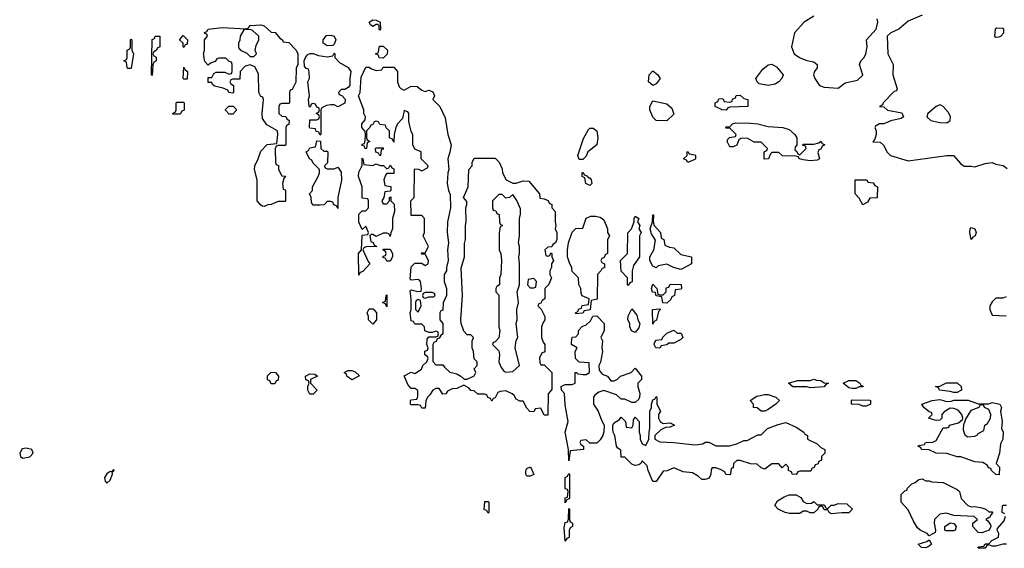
# Model space of a CAD drawing. Header units: inches. Extents: x 2380249 to 2585472, y 382747 to 546448.
# Tile 379 of 626: x 2509592 to 2515219, y 444566 to 447585. Entities that reach past the tile are written whole.
import ezdxf

# ---------------------------------------------------------------- set-up
doc = ezdxf.new("R2010")
doc.units = ezdxf.units.IN
doc.header["$MEASUREMENT"] = 0
doc.layers.add('C5404', color=7, linetype='Continuous')
doc.layers.add('C5414', color=7, linetype='Continuous')

msp = doc.modelspace()

# ---------------------------------------------------------------- linework, layer by layer
at = {"layer": 'C5404', "color": 4, "elevation": 48}
msp.add_lwpolyline([(2509630, 445137.4), (2509605.8, 445134.2), (2509592.4, 445110), (2509596.3, 445090), (2509610, 445081.3), (2509650, 445088.9), (2509669.6, 445110), (2509660.9, 445130)], close=True, dxfattribs=at)
at = {"layer": 'C5414', "color": 4}
for points, elevation in [([(2511650, 447526), (2511646, 447530), (2511646, 447550), (2511638, 447558), (2511630, 447558), (2511610, 447546), (2511596.4, 447556.4), (2511588.7, 447570), (2511610, 447584.7), (2511630, 447582), (2511652, 447570), (2511654, 447530)], 44), ([(2510990, 446518), (2510980.4, 446520.4), (2510970, 446526), (2510949.2, 446550), (2510949.5, 446669.5), (2510934, 446730), (2510935.3, 446750), (2510955.3, 446790), (2510970, 446834), (2511007.3, 446872.7), (2511062, 446878), (2511068, 446930), (2511066, 446950), (2511004, 446984), (2510980.4, 447020.4), (2510978, 447050), (2510986, 447130), (2510982, 447142), (2510970, 447146), (2510958, 447170), (2510956.4, 447276.4), (2510935.3, 447315.3), (2510910, 447328), (2510881, 447319), (2510852, 447290), (2510850, 447246), (2510810, 447246), (2510798, 447242), (2510794, 447230), (2510798, 447218), (2510814, 447210), (2510814, 447170), (2510810, 447166), (2510788.4, 447168.4), (2510782, 447182), (2510754.6, 447194.6), (2510705.2, 447205.2), (2510694, 447214), (2510690, 447226), (2510670, 447226), (2510670, 447254), (2510690, 447254), (2510702, 447278), (2510715.3, 447284.7), (2510764.7, 447284.7), (2510790, 447274), (2510802, 447278), (2510806, 447290), (2510806, 447330), (2510802, 447342), (2510790, 447346), (2510770, 447366), (2510730, 447366), (2510718, 447362), (2510710, 447346), (2510683.6, 447336.4), (2510670, 447326), (2510650, 447346), (2510642, 447390), (2510648.7, 447410), (2510648.7, 447470), (2510666, 447490), (2510662, 447502), (2510650, 447506), (2510648, 447512), (2510662, 447518), (2510668.9, 447531.1), (2510750, 447541), (2510887.3, 447532.7), (2510902, 447538), (2510906, 447550), (2510909.1, 447550.9), (2510970, 447554.8), (2510990, 447550.8), (2511030, 447514), (2511052.7, 447512.7), (2511079.6, 447479.6), (2511094, 447470), (2511098, 447458), (2511130, 447454), (2511171.3, 447410), (2511182, 447390), (2511182, 447330), (2511172.7, 447307.3), (2511171.1, 447228.9), (2511150, 447186), (2511138, 447182), (2511134, 447170), (2511134, 447110), (2511130, 447106), (2511090, 447106), (2511078, 447102), (2511074, 447090), (2511074, 447050), (2511090, 447034), (2511112.7, 447032.7), (2511118, 447018), (2511132, 447010), (2511130, 446986), (2511118, 446982), (2511114, 446970), (2511114, 446870), (2511110, 446866), (2511070, 446866), (2511058, 446862), (2511052.7, 446847.3), (2511054, 446770), (2511058, 446758), (2511071.6, 446751.6), (2511072, 446730), (2511090, 446694), (2511112, 446692), (2511102, 446678), (2511094, 446650), (2511098, 446618), (2511110, 446614), (2511110.9, 446610.9), (2511111.1, 446548.9), (2511110, 446546), (2511070, 446546), (2511030, 446528.7), (2511010, 446528)], 44), ([(2510910, 447528.7), (2510872.7, 447527.3), (2510852, 447490), (2510851.1, 447468.9), (2510842, 447450), (2510843.6, 447423.6), (2510854, 447410), (2510890, 447394), (2510910, 447374), (2510930, 447374), (2510946, 447390), (2510938, 447410), (2510943.1, 447436.9), (2510958, 447470), (2510958, 447490), (2510923.1, 447523.1)], 44), ([(2515176.4, 447536.4), (2515166, 447530), (2515162, 447490), (2515170, 447484.7), (2515190, 447486.8), (2515198, 447490), (2515215.3, 447510), (2515215.3, 447530), (2515210, 447535.3)], 44), ([(2510210, 447306), (2510206, 447310), (2510202, 447342), (2510188, 447350), (2510202, 447358), (2510206, 447370), (2510206, 447410), (2510222, 447418), (2510226, 447430), (2510226, 447470), (2510230, 447474), (2510234, 447470), (2510234, 447410), (2510242, 447390), (2510230, 447306)], 44), ([(2510350, 447266), (2510346, 447270), (2510349, 447471), (2510362, 447478), (2510366, 447490), (2510390, 447491.3), (2510394, 447490), (2510394, 447430), (2510378, 447422), (2510374, 447410), (2510358, 447402), (2510354, 447390), (2510358, 447378), (2510371.6, 447371.6), (2510372, 447350), (2510358, 447342), (2510352.7, 447327.3)], 44), ([(2510530, 447426), (2510526, 447430), (2510526, 447450), (2510506, 447470), (2510526, 447494), (2510552, 447470), (2510550, 447446), (2510538, 447442)], 44), ([(2511350, 447435.3), (2511326, 447450), (2511326, 447470), (2511345.2, 447494.8), (2511370, 447496), (2511390, 447491.3), (2511398, 447470), (2511390, 447446), (2511382, 447438)], 44), ([(2511670, 447366), (2511647.3, 447367.3), (2511642, 447382), (2511626, 447390), (2511642, 447398), (2511646, 447430), (2511650, 447434), (2511670, 447434), (2511694, 447410), (2511692.7, 447387.3)], 44), ([(2511410, 447088), (2511390, 447098), (2511370, 447098), (2511345.4, 447094.6), (2511318, 447082), (2511314, 447070), (2511314, 446930), (2511310, 446926), (2511302, 446942), (2511287.3, 446947.3), (2511282, 446962), (2511250, 446966), (2511248.7, 446970), (2511250, 447014), (2511290, 447014), (2511302, 447018), (2511306, 447030), (2511302, 447042), (2511286, 447050), (2511302, 447058), (2511306, 447070), (2511302, 447082), (2511290, 447086), (2511282, 447102), (2511270, 447106), (2511258, 447102), (2511254, 447090), (2511250, 447086), (2511246, 447090), (2511242, 447130), (2511248.7, 447150), (2511238, 447230), (2511248, 447250), (2511247.3, 447287.3), (2511242, 447302), (2511230, 447306), (2511220.4, 447320.4), (2511218, 447350), (2511226, 447370), (2511236.4, 447383.6), (2511250, 447392), (2511270, 447392), (2511299.6, 447379.6), (2511350, 447372), (2511382, 447378), (2511390, 447394), (2511394, 447390), (2511394, 447370), (2511419.6, 447339.6), (2511470, 447311.3), (2511484.7, 447290), (2511478, 447250), (2511478, 447210), (2511470, 447198), (2511450, 447186), (2511430, 447186), (2511414, 447170), (2511418, 447158), (2511432.7, 447152.7), (2511451.6, 447131.6), (2511451.1, 447108.9)], 44), ([(2510530, 447246), (2510526, 447250), (2510530, 447314), (2510538, 447298), (2510552, 447290), (2510550, 447246)], 44), ([(2511790, 447182), (2511830, 447204.7), (2511863.6, 447203.6), (2511890, 447182), (2511910, 447174), (2511930, 447182), (2511952.7, 447172.7), (2511962, 447150), (2511954, 447130), (2511994, 447090), (2512023.6, 447023.6), (2512038, 446930), (2512058, 446870), (2512050.9, 446829.1), (2512038, 446790), (2512044.7, 446730), (2512038, 446710), (2512036, 446650), (2512042, 446610), (2512052.7, 446587.3), (2512054, 446510), (2512037.3, 446430), (2512036, 446370), (2512042.8, 446310), (2512037.3, 446270), (2512041, 446210), (2512031, 446170), (2512030.8, 446150), (2512018, 446130), (2512018, 446090), (2512030.8, 446050), (2512030.8, 446010), (2512011.6, 445968.4), (2512010, 445926), (2511998, 445922), (2511994, 445910), (2511994, 445870), (2512010.7, 445850.7), (2512010.8, 445790), (2511998, 445782), (2511990, 445766), (2511978, 445762), (2511972.7, 445747.3), (2511958, 445742), (2511954, 445730), (2511952.7, 445632.7), (2511970, 445614), (2512010, 445614), (2512019.6, 445599.6), (2512051.1, 445571.1), (2512090, 445562), (2512114, 445550), (2512132.7, 445532.7), (2512150, 445532), (2512188.4, 445551.6), (2512198, 445570), (2512188.4, 445591.6), (2512206, 445610), (2512206, 445630), (2512188.4, 445648.4), (2512186, 445690), (2512178, 445710), (2512178, 445750), (2512186, 445770), (2512170, 445786), (2512150, 445786), (2512130, 445806), (2512115.3, 445850), (2512114, 445870), (2512122.7, 446010), (2512114.6, 446165.4), (2512134, 446230), (2512133.6, 446306.4), (2512139, 446330), (2512139, 446410), (2512144, 446430), (2512142, 446510), (2512148, 446530), (2512147.3, 446547.3), (2512128, 446570), (2512155.3, 446630), (2512158, 446730), (2512178, 446750), (2512178, 446770), (2512190, 446794), (2512310, 446794), (2512331.3, 446771.3), (2512350, 446734), (2512351.3, 446710), (2512372, 446670), (2512410, 446651), (2512430, 446651.3), (2512470, 446664.7), (2512502, 446662), (2512562, 446590), (2512565.4, 446565.4), (2512590, 446562), (2512611.6, 446551.6), (2512618, 446538), (2512634, 446530), (2512634, 446510), (2512652, 446490), (2512651.3, 446430), (2512656, 446410), (2512652, 446390), (2512662, 446370), (2512662, 446330), (2512654, 446310), (2512638, 446302), (2512632.7, 446287.3), (2512610, 446286), (2512594, 446270), (2512598, 446238), (2512610, 446234), (2512622, 446238), (2512627.3, 446252.7), (2512634, 446250), (2512634, 446230), (2512642, 446210), (2512632, 446190), (2512632, 446170), (2512622, 446150), (2512622, 446130), (2512631.3, 446110), (2512614, 446070), (2512594, 446050), (2512594, 445990), (2512578, 445982), (2512570, 445966), (2512558, 445962), (2512554, 445950), (2512571.6, 445931.6), (2512594, 445890), (2512594, 445870), (2512583.6, 445856.4), (2512574, 445830), (2512574, 445770), (2512583.6, 445743.6), (2512594, 445730), (2512592.7, 445692.7), (2512590, 445686), (2512578, 445682), (2512563.6, 445656.4), (2512565.4, 445625.4), (2512570, 445614), (2512590, 445614), (2512634, 445570), (2512632.7, 445472.7), (2512611.6, 445448.4), (2512610, 445326), (2512590, 445326), (2512570, 445366), (2512538, 445362), (2512530, 445346), (2512507.3, 445347.3), (2512490, 445366), (2512470, 445406), (2512450, 445406), (2512430, 445418), (2512418.6, 445438.6), (2512407.3, 445447.3), (2512370, 445466), (2512338, 445462), (2512324.7, 445455.3), (2512310, 445426), (2512298, 445422), (2512290, 445406), (2512282, 445422), (2512267.3, 445427.3), (2512262, 445442), (2512250, 445446), (2512210, 445446), (2512190, 445466), (2512170, 445468), (2512160.4, 445480.4), (2512130, 445498), (2512090, 445478), (2512062.8, 445477.2), (2512036.9, 445463.1), (2512028, 445448), (2512010, 445446), (2511990, 445478), (2511970, 445478), (2511954, 445470), (2511936.9, 445443.1), (2511922, 445430), (2511912.7, 445407.3), (2511910, 445366), (2511890, 445366), (2511882, 445382), (2511870, 445386), (2511830, 445386), (2511826, 445390), (2511826, 445410), (2511830, 445414), (2511862, 445418), (2511867.3, 445432.7), (2511867.3, 445467.3), (2511850, 445478), (2511830, 445478), (2511810, 445502), (2511789, 445551), (2511828.9, 445571.1), (2511850, 445564.7), (2511888, 445590), (2511895.3, 445610), (2511918, 445630), (2511926, 445650), (2511922, 445662), (2511908, 445670), (2511908.4, 445691.6), (2511922, 445698), (2511926, 445710), (2511918, 445730), (2511920.4, 445759.6), (2511930, 445774), (2511970, 445774), (2511982, 445778), (2511986, 445790), (2511982, 445802), (2511970, 445806), (2511950, 445798), (2511930, 445798), (2511908.4, 445808.4), (2511906, 445830), (2511890, 445846), (2511850, 445846), (2511842, 445862), (2511830, 445866), (2511824, 445910), (2511828.7, 445930), (2511828.7, 445990), (2511823.1, 446036.9), (2511830, 446042), (2511868, 446032), (2511886, 446034), (2511888, 446050), (2511882, 446090), (2511877.2, 446097.2), (2511870, 446102), (2511830, 446098), (2511824, 446104), (2511830, 446174), (2511850, 446194), (2511890, 446194), (2511910, 446182), (2511926, 446190), (2511928, 446210), (2511910, 446246), (2511890, 446246), (2511886, 446250), (2511890, 446254), (2511910, 446254), (2511928, 446290), (2511898, 446350), (2511906, 446370), (2511906, 446450), (2511890, 446466), (2511830, 446466), (2511829.5, 446469.5), (2511828, 446550), (2511846, 446570), (2511848, 446730), (2511850, 446734), (2511872, 446732), (2511890, 446722), (2511922, 446738), (2511926, 446750), (2511886, 446790), (2511886, 446830), (2511850, 446846), (2511838, 446870), (2511838, 446930), (2511830, 446946), (2511816.4, 447003.6), (2511815.3, 447050), (2511810, 447058), (2511790, 447066), (2511779.8, 447020.2), (2511750.7, 446989.3), (2511741, 446970), (2511731.3, 446930), (2511730, 446886), (2511722, 446902), (2511706, 446910), (2511706, 446950), (2511687.3, 446967.3), (2511682, 446982), (2511650, 446986), (2511642, 447002), (2511630, 447006), (2511618, 447002), (2511610, 446986), (2511598, 446982), (2511594, 446970), (2511574, 446950), (2511574, 446910), (2511578, 446898), (2511594, 446890), (2511578, 446882), (2511574, 446850), (2511567.3, 446847.3), (2511562, 446862), (2511550, 446866), (2511550, 446874), (2511562, 446878), (2511567.3, 446892.7), (2511568, 446930), (2511567.3, 446947.3), (2511548, 446970), (2511548, 446990), (2511567.3, 447012.7), (2511568, 447030), (2511558, 447050), (2511558, 447070), (2511528.7, 447150), (2511538, 447170), (2511543.1, 447256.9), (2511570, 447314), (2511590, 447314), (2511603.6, 447303.6), (2511630, 447294), (2511662, 447298), (2511670, 447314), (2511730, 447314), (2511752, 447290), (2511751.3, 447230), (2511761, 447201), (2511770, 447192)], 44), ([(2513210, 447209.2), (2513186, 447230), (2513189.6, 447270.4), (2513210, 447292), (2513238, 447270), (2513252, 447250), (2513230, 447218)], 44), ([(2513870, 447209.3), (2513818, 447218), (2513806, 447230), (2513798, 447250), (2513838, 447302), (2513870, 447326.8), (2513890, 447331.3), (2513916.7, 447316.7), (2513954.8, 447270), (2513946.8, 447250), (2513930, 447229.2), (2513910, 447217.2)], 44), ([(2513290, 447008), (2513230, 447008.7), (2513210, 447029), (2513193.2, 447070), (2513194, 447090), (2513210, 447121), (2513290, 447104.7), (2513319.8, 447079.8), (2513330, 447046)], 44), ([(2513630, 447068.7), (2513606, 447070), (2513566, 447090), (2513566, 447110), (2513582, 447118), (2513587.3, 447132.7), (2513610, 447134), (2513618, 447118), (2513650, 447114), (2513662, 447118), (2513667.3, 447132.7), (2513682, 447138), (2513687.3, 447152.7), (2513710, 447154), (2513730, 447134), (2513754, 447130), (2513754, 447090), (2513650, 447086), (2513638, 447082)], 44), ([(2510470, 447046), (2510466, 447050), (2510482, 447058), (2510486, 447070), (2510486, 447110), (2510490, 447114), (2510530, 447114), (2510532, 447110), (2510531.6, 447068.4), (2510518, 447062), (2510510, 447046)], 44), ([(2510790, 447046), (2510768.4, 447068.4), (2510768.4, 447071.6), (2510788.4, 447091.6), (2510811.6, 447091.6), (2510830, 447074), (2510830, 447066), (2510810, 447046)], 44), ([(2514850, 447098), (2514830, 447089.2), (2514781, 447050), (2514776, 447030), (2514798, 447010), (2514850, 446997.1), (2514890, 446996.3), (2514909.2, 447010), (2514911.5, 447031.5), (2514897.7, 447057.7), (2514870, 447089), (2514856.4, 447096.4)], 44), ([(2512790, 446786), (2512782, 446810), (2512813.6, 446906.4), (2512842, 446958), (2512850, 446964.7), (2512870, 446964.7), (2512891, 446950), (2512896, 446910), (2512891, 446870), (2512838, 446830), (2512830, 446806), (2512810, 446786)], 44), ([(2514050, 446814), (2514086, 446850), (2514082, 446862), (2514067.3, 446867.3), (2514070, 446874), (2514130, 446874), (2514158, 446882), (2514170, 446892), (2514178, 446878), (2514194, 446870), (2514178, 446862), (2514170, 446846), (2514158, 446842), (2514154, 446826), (2514162, 446790), (2514150, 446782), (2514110, 446779), (2514070, 446784), (2514046, 446790), (2514042, 446802), (2514030, 446806), (2513952, 446808), (2513930, 446826), (2513890, 446826), (2513882, 446818), (2513872, 446790), (2513850, 446788.7), (2513846, 446790), (2513846, 446830), (2513862, 446838), (2513866, 446850), (2513830, 446886), (2513790, 446886), (2513750, 446908), (2513712.7, 446907.3), (2513702, 446898), (2513690, 446868), (2513670, 446858), (2513650, 446858), (2513635.3, 446890), (2513638, 446902), (2513648.4, 446911.6), (2513682, 446918), (2513686, 446930), (2513650, 446966), (2513630, 446966), (2513626, 446970), (2513630, 446974), (2513650, 446974), (2513666, 446990), (2513684.7, 446995.3), (2513770, 446994.8), (2513810, 446990.8), (2513870, 446974.8), (2513954, 446970), (2513990, 446958), (2514022, 446930), (2514034, 446910), (2514034, 446870), (2514023.6, 446856.4), (2514022, 446842), (2514032.7, 446832.7), (2514038, 446818)], 44), ([(2511330, 446834), (2511350, 446834), (2511354, 446830), (2511352, 446768), (2511334, 446750), (2511338, 446738), (2511350, 446734), (2511390, 446734), (2511410, 446742), (2511430, 446714), (2511430.7, 446669.3), (2511411, 446570), (2511410, 446506), (2511402, 446522), (2511387.3, 446527.3), (2511382, 446542), (2511370, 446546), (2511350, 446546), (2511331.6, 446528.4), (2511310, 446526), (2511270, 446526), (2511260.4, 446540.4), (2511258, 446570), (2511248, 446590), (2511266, 446610), (2511266, 446630), (2511298, 446690), (2511306, 446710), (2511306, 446730), (2511270, 446766), (2511262, 446782), (2511248, 446790), (2511229, 446830), (2511242, 446838), (2511250, 446854), (2511282, 446858), (2511290, 446894), (2511312, 446892), (2511314, 446850)], 44), ([(2511650, 446808), (2511642, 446822), (2511628.4, 446828.4), (2511626, 446850), (2511630, 446854), (2511670, 446854), (2511670, 446846), (2511658, 446842), (2511654, 446810)], 44), ([(2511610, 446752), (2511630, 446762), (2511652.7, 446752.7), (2511672, 446752), (2511690, 446734), (2511702, 446738), (2511710, 446754), (2511718, 446738), (2511730, 446734), (2511730, 446706), (2511690, 446706), (2511683.6, 446696.4), (2511674, 446670), (2511678, 446638), (2511712.7, 446632.7), (2511714, 446610), (2511710, 446606), (2511678, 446602), (2511674, 446570), (2511662, 446550), (2511670, 446534), (2511690, 446534), (2511706, 446550), (2511706, 446570), (2511712.7, 446572.7), (2511714, 446550), (2511731.3, 446531.3), (2511734.8, 446490), (2511722, 446450), (2511722, 446390), (2511712.7, 446367.3), (2511710, 446346), (2511702, 446362), (2511690, 446366), (2511670, 446366), (2511630, 446346), (2511610, 446358), (2511602, 446358), (2511594, 446350), (2511598, 446318), (2511612.7, 446312.7), (2511618, 446298), (2511634, 446290), (2511572.7, 446287.3), (2511558, 446282), (2511554, 446270), (2511583.6, 446203.6), (2511594, 446190), (2511552.7, 446147.3), (2511538, 446142), (2511530, 446126), (2511529.3, 446250), (2511546, 446270), (2511549, 446351), (2511550, 446354), (2511582, 446358), (2511586, 446370), (2511570, 446406), (2511550, 446386), (2511529.5, 446429.5), (2511530, 446474), (2511550, 446494), (2511570, 446494), (2511586, 446510), (2511586, 446550), (2511582, 446562), (2511550, 446566), (2511548.9, 446568.9), (2511548.7, 446630), (2511529.2, 446690), (2511530, 446714), (2511548.7, 446751.3), (2511550, 446794), (2511554, 446790), (2511558, 446758)], 44), ([(2513410, 446769.2), (2513402, 446782), (2513386, 446790), (2513406, 446810), (2513406, 446830), (2513410, 446832), (2513418, 446818), (2513450, 446814), (2513454, 446810), (2513454, 446790), (2513450, 446786)], 44), ([(2512842, 446682), (2512850, 446682), (2512858, 446670), (2512862, 446650), (2512850, 446638), (2512828, 446650), (2512822, 446682), (2512806, 446690), (2512807.3, 446712.7), (2512812.7, 446712.7), (2512818, 446698), (2512832.7, 446692.7)], 44), ([(2514410, 446528), (2514390, 446566), (2514366, 446590), (2514366, 446670), (2514368.9, 446671.1), (2514434, 446670), (2514438, 446658), (2514470, 446654), (2514478, 446638), (2514494, 446630), (2514492.7, 446567.3), (2514450, 446566), (2514436.9, 446543.1)], 44), ([(2512410, 446586), (2512391.3, 446568.7), (2512370, 446566), (2512350, 446586), (2512330, 446586), (2512294, 446550), (2512294, 446510), (2512298, 446498), (2512312.7, 446492.7), (2512318, 446478), (2512332.7, 446472.7), (2512334, 446430), (2512338, 446418), (2512351, 446410), (2512338, 446402), (2512332, 446370), (2512332, 446270), (2512342, 446250), (2512344.7, 446210), (2512342, 446130), (2512334, 446110), (2512334, 446070), (2512318, 446062), (2512314, 446050), (2512314, 446030), (2512330.8, 446010.8), (2512331.1, 445831.1), (2512336, 445810), (2512330, 445768), (2512310, 445746), (2512298, 445742), (2512294, 445730), (2512330, 445694), (2512334, 445670), (2512331, 445630), (2512342, 445602), (2512358, 445578), (2512371, 445571), (2512410, 445576), (2512448.7, 445610), (2512423.7, 445710), (2512430, 445752), (2512439, 445770), (2512429.2, 445850), (2512435.3, 445870), (2512434, 445930), (2512442, 445970), (2512435.3, 446030), (2512448, 446070), (2512449.2, 446190), (2512444, 446230), (2512449, 446250), (2512448.9, 446288.9), (2512442, 446310), (2512448.7, 446350), (2512449, 446450), (2512454.6, 446474.6), (2512454.6, 446505.4), (2512432.9, 446552.9)], 44), ([(2512770, 445906), (2512768, 445910), (2512782, 445918), (2512787.3, 445932.7), (2512802, 445938), (2512807.3, 445952.7), (2512842, 445958), (2512846, 445990), (2512807.3, 446007.3), (2512800.4, 446020.4), (2512798, 446050), (2512787.3, 446072.7), (2512786, 446110), (2512750, 446146), (2512748, 446170), (2512735.3, 446190), (2512722, 446230), (2512722, 446270), (2512728, 446310), (2512750, 446372), (2512770, 446392), (2512810, 446394), (2512830, 446452), (2512856.4, 446463.6), (2512883.6, 446463.6), (2512910, 446458), (2512930, 446442), (2512952, 446390), (2512952, 446370), (2512962, 446350), (2512952, 446330), (2512952, 446250), (2512938, 446242), (2512932.7, 446227.3), (2512918, 446222), (2512914, 446210), (2512918, 446198), (2512934, 446190), (2512934, 446170), (2512918, 446162), (2512914, 446150), (2512894, 446130), (2512891.6, 445988.4), (2512858, 445982), (2512852.7, 445927.3), (2512818, 445922), (2512810, 445908)], 44), ([(2513070, 446066), (2513066, 446070), (2513066, 446110), (2513028.4, 446148.4), (2513026, 446210), (2513066, 446250), (2513067.3, 446367.3), (2513088.9, 446391.1), (2513104, 446430), (2513104, 446450), (2513110, 446462), (2513131, 446450), (2513122, 446430), (2513136, 446410), (2513131, 446390), (2513142.8, 446370), (2513134.8, 446350), (2513134.8, 446230), (2513099.8, 446180.2), (2513091.3, 446150), (2513091.3, 446088.7), (2513078, 446082)], 44), ([(2513370, 446158), (2513328.9, 446168.9), (2513290, 446188), (2513241, 446179), (2513230, 446168), (2513210, 446178), (2513194, 446210), (2513193.2, 446230), (2513215.3, 446270), (2513226, 446326), (2513202, 446362), (2513195.3, 446390), (2513208, 446430), (2513210, 446471.3), (2513214, 446470), (2513211.3, 446430), (2513218, 446410), (2513254, 446370), (2513258, 446338), (2513274, 446330), (2513278, 446298), (2513305.4, 446285.4), (2513330, 446282), (2513370, 446244.7), (2513432, 446230), (2513432, 446190), (2513390, 446168)], 44), ([(2515030, 446329), (2515021.2, 446370), (2515024, 446390), (2515030, 446398), (2515050, 446391), (2515058.8, 446370), (2515051.3, 446350), (2515038, 446342)], 44), ([(2511690, 446206), (2511682, 446222), (2511670, 446226), (2511670, 446234), (2511682, 446238), (2511686, 446250), (2511682, 446262), (2511668, 446270), (2511670, 446274), (2511710, 446274), (2511722, 446250), (2511722, 446230), (2511710, 446206)], 44), ([(2512530, 446106), (2512498, 446102), (2512494, 446070), (2512510, 446054), (2512530, 446054), (2512542, 446058), (2512546, 446090)], 44), ([(2513290, 445966), (2513267.3, 445967.3), (2513262, 446002), (2513230, 446008), (2513226, 446026), (2513209.1, 446029.1), (2513202, 446050), (2513210, 446074), (2513234, 446050), (2513238, 446018), (2513250, 446014), (2513270, 446014), (2513286, 446030), (2513287.3, 446052.7), (2513302, 446058), (2513310, 446074), (2513372.7, 446072.7), (2513374, 446050), (2513370, 446046), (2513338, 446042), (2513334, 446010), (2513318, 446002), (2513312.7, 445987.3)], 44), ([(2511690, 445946), (2511682, 445962), (2511666, 445970), (2511682, 445978), (2511686, 446010), (2511690, 446014)], 44), ([(2511950, 446026), (2511910, 446026), (2511898, 446022), (2511894, 446010), (2511898, 445998), (2511910, 445994), (2511930, 446002), (2511950, 446002), (2511958, 446002), (2511966, 446010), (2511962, 446022)], 44), ([(2511870, 445986), (2511858, 445982), (2511854, 445970), (2511854, 445930), (2511870, 445914), (2511886, 445950), (2511882, 445982)], 44), ([(2511610, 445846), (2511586, 445870), (2511586, 445890), (2511578, 445910), (2511590, 445934), (2511612.7, 445932.7), (2511632, 445910), (2511632, 445870)], 44), ([(2512970, 445522), (2512990, 445522), (2513008.4, 445531.6), (2513026, 445550), (2513086, 445570), (2513110, 445594), (2513144.7, 445550), (2513144.7, 445530), (2513124.7, 445510), (2513124.7, 445490), (2513136, 445450), (2513134.8, 445430), (2513130, 445418), (2513110, 445398), (2513090, 445398), (2513050, 445418), (2513030, 445418), (2513003.1, 445443.1), (2512930, 445468), (2512902, 445458), (2512879.6, 445440.4), (2512872, 445430), (2512872, 445390), (2512898, 445350), (2512916.9, 445296.9), (2512932, 445270), (2512931.1, 445231.1), (2512924.7, 445210), (2512910, 445186), (2512890, 445166), (2512850, 445166), (2512830, 445186), (2512798, 445182), (2512794, 445170), (2512798, 445158), (2512814, 445150), (2512814, 445130), (2512738, 445122), (2512730, 445066), (2512729, 445130), (2512709.4, 445230), (2512726, 445290), (2512710, 445386), (2512705.2, 445450), (2512688.7, 445470), (2512686, 445490), (2512710, 445502), (2512750, 445502), (2512766, 445510), (2512766, 445570), (2512774, 445570), (2512782, 445562), (2512810, 445558), (2512830, 445558), (2512848, 445570), (2512846, 445626), (2512790, 445628.7), (2512768, 445650), (2512766, 445690), (2512778, 445710), (2512746, 445730), (2512747.3, 445767.3), (2512750, 445772), (2512770, 445774), (2512786, 445790), (2512786, 445810), (2512807.3, 445832.7), (2512830, 445842), (2512854.6, 445865.4), (2512867.3, 445892.7), (2512890, 445894), (2512932, 445850), (2512932, 445810), (2512914, 445770), (2512922, 445750), (2512918, 445710), (2512922, 445690), (2512911.1, 445628.9), (2512902, 445610), (2512903.6, 445583.6), (2512921, 445561), (2512952, 445550)], 44), ([(2513110, 445798), (2513088.4, 445808.4), (2513078, 445830), (2513078, 445850), (2513068, 445870), (2513068.4, 445891.6), (2513090, 445934), (2513118, 445898), (2513124.7, 445870), (2513136, 445850), (2513130, 445826)], 44), ([(2513210, 445846), (2513208.7, 445930), (2513250, 445934), (2513254, 445930), (2513242, 445918), (2513231.6, 445868.4), (2513218, 445862)], 44), ([(2513350, 445794), (2513370, 445794), (2513374, 445790), (2513382, 445770), (2513370, 445758), (2513330, 445738), (2513302, 445738), (2513290, 445728), (2513258, 445722), (2513250, 445709), (2513228, 445710), (2513218, 445730), (2513220.4, 445739.6), (2513230, 445754), (2513262, 445758), (2513267.3, 445772.7), (2513290, 445794), (2513330, 445812)], 44), ([(2511030, 445506), (2511022, 445522), (2511008.4, 445528.4), (2511008.4, 445551.6), (2511028.9, 445571.1), (2511054, 445570), (2511071.3, 445550), (2511070, 445526), (2511058, 445522), (2511050, 445506)], 44), ([(2511250, 445446), (2511238, 445470), (2511238, 445490), (2511246, 445510), (2511242, 445522), (2511228.4, 445528.4), (2511226, 445550), (2511250, 445562), (2511279.6, 445559.6), (2511294, 445550), (2511254, 445530), (2511254, 445510), (2511292, 445470), (2511270, 445446)], 44), ([(2511490, 445528.7), (2511462, 445550), (2511459, 445559), (2511446, 445570), (2511470, 445582), (2511490, 445582), (2511510, 445574), (2511532, 445552), (2511531.1, 445548.9)], 44), ([(2514110, 445482), (2514090, 445488), (2514010, 445488), (2513986, 445510), (2514036.4, 445523.6), (2514110, 445524.7), (2514130, 445531.3), (2514145.4, 445525.4), (2514170, 445524.7), (2514190, 445511.3), (2514214, 445510), (2514198, 445502), (2514190, 445488.7)], 44), ([(2514350, 445478), (2514330, 445482), (2514298, 445510), (2514330, 445524.7), (2514370, 445524.7), (2514394, 445510), (2514398, 445498), (2514412.7, 445492.7), (2514410, 445488), (2514390, 445488), (2514370, 445478)], 44), ([(2514930, 445455.3), (2514910, 445462), (2514848.9, 445468.9), (2514842, 445482), (2514826, 445490), (2514850, 445492), (2514888.9, 445511.1), (2514950, 445511.3), (2514972, 445490), (2514974, 445470), (2514970, 445468), (2514950, 445455.3)], 44), ([(2513270, 445278), (2513310, 445282), (2513334, 445270), (2513310, 445258), (2513283.6, 445256.4), (2513256.8, 445243.2), (2513222, 445210), (2513222, 445190), (2513250, 445174), (2513330, 445170.6), (2513450, 445157.1), (2513496.5, 445163.5), (2513510, 445172), (2513530, 445172), (2513570, 445152), (2513648.4, 445151.6), (2513690, 445162), (2513730, 445182), (2513750, 445182), (2513810, 445214), (2513830, 445214), (2513866, 445250), (2513926.3, 445273.7), (2513970, 445284.7), (2514030, 445258), (2514074, 445230), (2514078, 445218), (2514094, 445210), (2514094, 445190), (2514150, 445162), (2514170, 445142), (2514194, 445130), (2514194, 445110), (2514174, 445090), (2514174, 445070), (2514158, 445062), (2514152.7, 445047.3), (2514138, 445042), (2514132.7, 445027.3), (2514118, 445022), (2514112.7, 445007.3), (2514050, 445006), (2514038, 445002), (2514030, 444988), (2514006, 444990), (2514002, 445002), (2513986, 445010), (2513986, 445030), (2513970, 445046), (2513950, 445026), (2513930, 445048.7), (2513890, 445049.2), (2513850, 445018), (2513830, 445026), (2513807.3, 445047.3), (2513768.9, 445048.9), (2513710, 445068), (2513690, 445068), (2513672, 445050), (2513670, 445026), (2513658, 445022), (2513654, 444990), (2513650, 444986), (2513627.3, 444987.3), (2513622, 445002), (2513596.4, 445016.4), (2513570, 445026), (2513550, 445026), (2513543.6, 445016.4), (2513542, 444990), (2513532.7, 444967.3), (2513510, 444958), (2513490, 444958), (2513470, 444978), (2513436.4, 444996.4), (2513383.1, 445003.1), (2513330, 445026), (2513291.6, 445008.4), (2513270, 445006), (2513230, 444948), (2513210, 444948), (2513182.7, 445010), (2513177.2, 445037.2), (2513150, 445066), (2513142, 445050), (2513130, 445042), (2513110, 445038), (2513090, 445046), (2513050, 445086), (2513030, 445086), (2513027.3, 445127.3), (2513010, 445138), (2513002, 445150), (2512993.2, 445210), (2512984, 445230), (2512982, 445250), (2512982, 445270), (2512990, 445282), (2513019, 445301), (2513030, 445314), (2513054, 445290), (2513058, 445258), (2513090, 445254), (2513098, 445270), (2513100.4, 445299.6), (2513110, 445314), (2513131.3, 445290), (2513131.3, 445230), (2513138, 445210), (2513138, 445190), (2513150, 445162), (2513170, 445154), (2513188, 445190), (2513188.4, 445228.4), (2513194, 445250), (2513194, 445350), (2513202, 445370), (2513202, 445390), (2513210, 445414), (2513222, 445418), (2513230, 445432), (2513234, 445430), (2513234, 445390), (2513254, 445350), (2513242, 445330), (2513242, 445310), (2513252, 445290)], 44), ([(2513828.7, 445348.7), (2513807.3, 445367.3), (2513786, 445370), (2513786, 445390), (2513766, 445410), (2513805.2, 445434.8), (2513850, 445444.7), (2513870, 445444.7), (2513914, 445430), (2513934, 445410), (2513914, 445390), (2513870, 445358), (2513850, 445348.7)], 44), ([(2514410, 445378), (2514390, 445388), (2514348.9, 445388.9), (2514346, 445390), (2514346, 445410), (2514350, 445414), (2514451.1, 445411.1), (2514454, 445410), (2514454, 445390), (2514450, 445388), (2514430, 445378)], 44), ([(2514890, 445404.7), (2514914.6, 445405.4), (2514930, 445412), (2515011.3, 445411.3), (2515070, 445392), (2515130, 445392), (2515150, 445398), (2515194, 445390), (2515202, 445370), (2515196, 445350), (2515206, 445290), (2515202.8, 445250), (2515212, 445230), (2515210.8, 445190), (2515197.3, 445162.7), (2515191, 445109), (2515172, 445050), (2515192, 445030), (2515190, 444986), (2515170, 444988), (2515146, 445010), (2515142, 445022), (2515130, 445026), (2515120.4, 445040.4), (2515096.4, 445056.4), (2515050, 445059), (2514970, 445088.7), (2514949.1, 445089.1), (2514890, 445108), (2514830, 445108.7), (2514790, 445128), (2514746, 445130), (2514742, 445142), (2514727.3, 445147.3), (2514730, 445154), (2514762, 445158), (2514768.9, 445171.1), (2514810, 445172), (2514830, 445182), (2514870, 445254), (2514890, 445254), (2514902, 445258), (2514906, 445270), (2514957.2, 445282.8), (2514979, 445301), (2514982, 445310), (2514975.3, 445330), (2514954.2, 445354.2), (2514930, 445364.5), (2514910, 445366), (2514874.4, 445345.6), (2514862, 445330), (2514862, 445310), (2514850, 445298), (2514830, 445295.3), (2514803.1, 445303.1), (2514786, 445310), (2514806, 445330), (2514802, 445342), (2514790, 445346), (2514758, 445370), (2514748, 445390), (2514806, 445410), (2514850, 445416)], 44), ([(2515090, 445386), (2515078, 445382), (2515074, 445370), (2515027.1, 445352.9), (2514996, 445304), (2514990, 445278), (2514984.7, 445275.3), (2514982.8, 445242.8), (2514993.4, 445213.4), (2515010, 445202.8), (2515050, 445206), (2515066.3, 445213.7), (2515070, 445222), (2515102, 445238), (2515108, 445270), (2515122, 445278), (2515139, 445310), (2515141.2, 445330), (2515130, 445358), (2515106, 445370), (2515102, 445382)], 44), ([(2510130, 445013.2), (2510122, 445010), (2510118, 445002), (2510110, 445005.2), (2510090, 444991.5), (2510076.4, 444970), (2510080.5, 444950), (2510090, 444937.3), (2510110, 444956), (2510122.7, 444990), (2510121.2, 444998.8), (2510132.7, 445010)], 48), ([(2512490, 444978), (2512484, 444990), (2512484, 445010), (2512490, 445022), (2512511.1, 445031.1), (2512530, 444988), (2512510, 444978)], 44), ([(2512710, 444826), (2512710, 444854), (2512722, 444858), (2512726, 444890), (2512722, 444902), (2512710, 444906), (2512709, 444970), (2512722, 444978), (2512730, 444994), (2512734, 444990), (2512734, 444850), (2512718, 444842)], 44), ([(2514770, 444952), (2514790, 444952), (2514805.4, 444945.4), (2514870, 444942), (2514950, 444902), (2514962, 444890), (2514972, 444850), (2515011.1, 444811.1), (2515030, 444802), (2515050, 444804.7), (2515090, 444798), (2515114, 444790), (2515130, 444774), (2515150, 444774), (2515154, 444770), (2515142, 444758), (2515136.9, 444743.1), (2515114, 444730), (2515123.6, 444723.6), (2515139.6, 444699.6), (2515142, 444690), (2515132, 444670), (2515090, 444654), (2515070, 444655.3), (2515038, 444690), (2515038, 444710), (2515066, 444730), (2515047.3, 444747.3), (2514930, 444752.7), (2514886.3, 444766.3), (2514850, 444761.6), (2514820.5, 444730), (2514818, 444710), (2514826, 444670), (2514823.6, 444656.4), (2514810, 444648), (2514790, 444638), (2514778, 444650), (2514738, 444670), (2514723.1, 444683.1), (2514700.4, 444720.4), (2514670, 444786), (2514629, 444830), (2514630, 444874), (2514650, 444894), (2514662, 444898), (2514666, 444910), (2514690, 444934), (2514710, 444942), (2514730, 444958), (2514750, 444962)], 44), ([(2514090, 444822), (2514116.4, 444823.6), (2514130, 444834), (2514150, 444814), (2514190, 444814), (2514198, 444798), (2514210, 444794), (2514228.4, 444811.6), (2514247.3, 444812.7), (2514270, 444822), (2514319.6, 444819.6), (2514352, 444790), (2514330, 444769.2), (2514290, 444769.4), (2514230, 444762), (2514218, 444770), (2514210, 444786), (2514190, 444786), (2514182, 444802), (2514170, 444806), (2514158, 444802), (2514154, 444790), (2514130, 444768.7), (2514110, 444768), (2514090, 444778), (2514070, 444778), (2514050, 444764), (2513990, 444764), (2513966, 444770), (2513926, 444790), (2513908, 444810), (2513923.1, 444836.9), (2513960.4, 444859.6), (2513990, 444872), (2514030, 444872), (2514056.9, 444856.9), (2514070, 444834)], 44), ([(2512270, 444766), (2512262, 444782), (2512246, 444786), (2512250, 444834), (2512270, 444834), (2512274, 444830), (2512274, 444770)], 44), ([(2512710, 444606), (2512703.1, 444683.1), (2512710, 444714), (2512722, 444718), (2512728, 444732), (2512730, 444794), (2512734, 444790), (2512734, 444730), (2512738, 444718), (2512752, 444710), (2512752, 444690), (2512738, 444682), (2512732.7, 444667.3), (2512731.6, 444628.4), (2512718, 444622)], 44), ([(2514886.2, 444666.2), (2514879, 444670), (2514878, 444690), (2514910, 444710.8), (2514930, 444706.8), (2514944, 444690), (2514938, 444670), (2514930, 444666.6)], 44), ([(2514770, 444568.7), (2514746, 444570), (2514726, 444590), (2514775.3, 444604.7), (2514790, 444614), (2514802, 444590), (2514790, 444578)], 44)]:
    msp.add_lwpolyline(points, close=True, dxfattribs=dict(at, elevation=elevation))
at = {"layer": 'C5414', "color": 4, "elevation": 44}
for points in [[(2514130, 447604.7), (2514075.3, 447570), (2514019, 447510), (2514002, 447430), (2514018, 447390), (2514048.7, 447370), (2514090, 447352.3), (2514130, 447344), (2514148.7, 447330), (2514149, 447310), (2514134, 447290), (2514128.7, 447270), (2514135.3, 447250), (2514162, 447210), (2514190, 447199), (2514270, 447194), (2514310, 447224), (2514379.8, 447240.2), (2514410.9, 447269.1), (2514390.8, 447330), (2514398.8, 447350), (2514418.8, 447370), (2514426.8, 447390), (2514434.8, 447430), (2514431.3, 447470), (2514486, 447530), (2514496, 447570), (2514491.3, 447590)], [(2514750, 447611), (2514670, 447576), (2514615.3, 447530), (2514569.4, 447510.6), (2514549.3, 447490.7), (2514552.3, 447390), (2514584.5, 447330), (2514581.2, 447270), (2514606, 447190), (2514602, 447178), (2514590, 447174), (2514526, 447110), (2514522, 447098), (2514506, 447090), (2514530, 447088), (2514551.1, 447068.9), (2514632.3, 447052.3), (2514642, 447030), (2514630, 447021), (2514570, 447006.8), (2514530, 446990.8), (2514506, 446990), (2514483.1, 446976.9), (2514478, 446970), (2514486, 446950), (2514486, 446930), (2514478, 446902), (2514467.3, 446887.3), (2514510, 446886), (2514528.4, 446868.4), (2514548.9, 446828.9), (2514569.1, 446809.1), (2514670, 446779), (2514890, 446809), (2514928.9, 446808.9), (2514970, 446762), (2514990, 446749), (2515030, 446749), (2515050, 446744), (2515110, 446764), (2515150, 446768.7), (2515170, 446759), (2515212.5, 446752.5), (2515234.6, 446734.6)], [(2515230, 446002), (2515210, 445994), (2515170, 445994), (2515150, 445974), (2515135.3, 445950), (2515135.3, 445930), (2515150, 445898), (2515230, 445893.2)], [(2515222, 444762), (2515206, 444770), (2515208, 444808), (2515210, 444812), (2515231.6, 444811.6)], [(2515231.1, 444588.9), (2515210, 444589), (2515170, 444578), (2515150, 444578), (2515130, 444586), (2515118, 444582), (2515110, 444566), (2515070, 444566), (2515068, 444570), (2515070, 444574), (2515102, 444578), (2515108.4, 444591.6), (2515130, 444592), (2515148, 444610), (2515186, 444630), (2515188, 444650), (2515178, 444670), (2515180.4, 444679.6), (2515218, 444722), (2515226, 444750)]]:
    msp.add_lwpolyline(points, dxfattribs=at)

doc.saveas('drawing.dxf')
